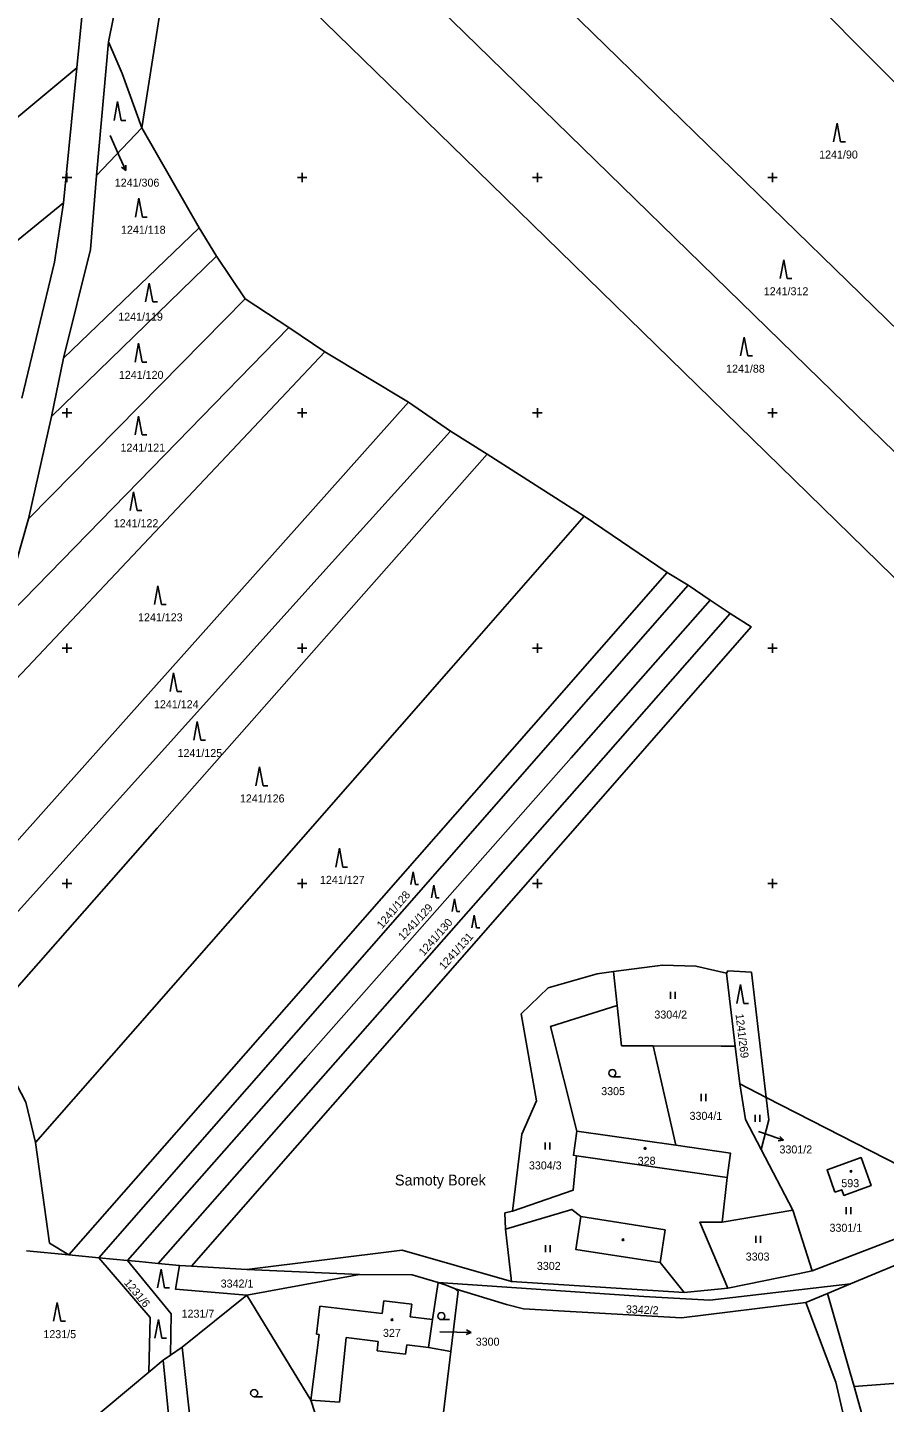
# Model space of a CAD drawing. Extents: x -776734 to -748832, y -1118122 to -976986.
# Drawn here: x -751708.4 to -751526.2, y -1115510.2 to -1115218.2 of the extents above; entities that cross this region are included whole.
import ezdxf

# ---------------------------------------------------------------- set-up
doc = ezdxf.new("R2010")
doc.units = 0
for name, color, linetype in [('KM_Hranice obce', 7, 'Continuous'), ('KM_Hranice parcel', 7, 'Continuous'), ('KM_Parcelní čísla', 7, 'Continuous'), ('KM_Pop  PČ popisy', 7, 'Continuous'), ('KM_Vnitřní kresba', 7, 'Continuous'), ('KM_Značky budov', 7, 'Continuous'), ('KM_Značky kultur', 7, 'Continuous'), ('Level 61 Křížky', 7, 'Continuous')]:
    doc.layers.add(name, color=color, linetype=linetype)

msp = doc.modelspace()

# ---------------------------------------------------------------- linework, layer by layer
at = {"layer": 'KM_Hranice obce'}
for p, q in [((-751557.93, -1115434.57), (-751559.8, -1115419.02)), ((-751557.93, -1115434.57), (-751559.8, -1115419.02)), ((-751556.98, -1115442.51), (-751557.93, -1115434.57)), ((-751556.98, -1115442.51), (-751557.93, -1115434.57)), ((-751556.98, -1115442.51), (-751551.33, -1115445.41)), ((-751556.98, -1115442.51), (-751551.33, -1115445.41)), ((-751551.33, -1115445.41), (-751506.08, -1115468.61)), ((-751551.33, -1115445.41), (-751506.08, -1115468.61)), ((-751606.8, -1115473.42), (-751605.51, -1115484.51)), ((-751606.8, -1115473.42), (-751605.51, -1115484.51)), ((-751661.75, -1115481.95), (-751628.73, -1115477.88)), ((-751661.75, -1115481.95), (-751628.73, -1115477.88)), ((-751628.73, -1115477.88), (-751605.51, -1115484.51)), ((-751628.73, -1115477.88), (-751605.51, -1115484.51)), ((-751676.07, -1115481.13), (-751673.54, -1115481.27)), ((-751676.07, -1115481.13), (-751673.54, -1115481.27)), ((-751661.75, -1115481.95), (-751673.54, -1115481.27)), ((-751661.75, -1115481.95), (-751673.54, -1115481.27)), ((-751675.5, -1115498.46), (-751661.76, -1115487.42)), ((-751675.5, -1115498.46), (-751661.76, -1115487.42)), ((-751677.97, -1115500.14), (-751675.5, -1115498.46)), ((-751677.97, -1115500.14), (-751675.5, -1115498.46)), ((-751682.56, -1115503.75), (-751679.54, -1115501.22)), ((-751682.56, -1115503.75), (-751679.54, -1115501.22)), ((-751679.54, -1115501.22), (-751677.97, -1115500.14)), ((-751679.54, -1115501.22), (-751677.97, -1115500.14))]:
    msp.add_line(p, q, dxfattribs=at)
for points in [[(-751559.8, -1115419.02), (-751566.3, -1115417.52), (-751573.42, -1115417.33), (-751583.84, -1115418.7)], [(-751559.8, -1115419.02), (-751566.3, -1115417.52), (-751573.42, -1115417.33), (-751583.84, -1115418.7)], [(-751605.29, -1115469.59), (-751603.3, -1115453.25), (-751600.16, -1115446.16), (-751603.44, -1115427.69), (-751597.72, -1115422.18), (-751587.26, -1115419.15), (-751583.84, -1115418.7)], [(-751605.29, -1115469.59), (-751603.3, -1115453.25), (-751600.16, -1115446.16), (-751603.44, -1115427.69), (-751597.72, -1115422.18), (-751587.26, -1115419.15), (-751583.84, -1115418.7)], [(-751605.29, -1115469.59), (-751606.9, -1115469.96), (-751606.8, -1115473.42)], [(-751605.29, -1115469.59), (-751606.9, -1115469.96), (-751606.8, -1115473.42)], [(-751676.07, -1115481.13), (-751676.95, -1115486.13), (-751661.76, -1115487.42)], [(-751676.07, -1115481.13), (-751676.95, -1115486.13), (-751661.76, -1115487.42)], [(-751704.37, -1115522.93), (-751696.38, -1115515.34), (-751682.56, -1115503.75)], [(-751704.37, -1115522.93), (-751696.38, -1115515.34), (-751682.56, -1115503.75)]]:
    msp.add_lwpolyline(points, dxfattribs=at)
at = {"layer": 'KM_Hranice parcel'}
for p, q in [((-751695.96, -1115207.1), (-751697.9, -1115226.76)), ((-751693.71, -1115249.59), (-751691.19, -1115221.19)), ((-751697.9, -1115226.76), (-751700.74, -1115255.4)), ((-751684.06, -1115239.48), (-751693.71, -1115249.59)), ((-751671.87, -1115260.75), (-751684.06, -1115239.48)), ((-751700.75, -1115288.37), (-751671.87, -1115260.75)), ((-751668.19, -1115266.74), (-751671.87, -1115260.75)), ((-751703.29, -1115300.77), (-751668.19, -1115266.74)), ((-751662.09, -1115275.81), (-751668.19, -1115266.74)), ((-751652.8, -1115281.88), (-751662.09, -1115275.81)), ((-751645.18, -1115287.07), (-751652.8, -1115281.88)), ((-751703.29, -1115300.77), (-751700.75, -1115288.37)), ((-751627.38, -1115297.73), (-751645.18, -1115287.07)), ((-751618.49, -1115303.91), (-751627.38, -1115297.73)), ((-751708.2, -1115322.53), (-751703.29, -1115300.77)), ((-751610.66, -1115308.78), (-751618.49, -1115303.91)), ((-751590.04, -1115321.99), (-751610.66, -1115308.78)), ((-751714.69, -1115345.27), (-751708.2, -1115322.53)), ((-751572.38, -1115333.92), (-751590.04, -1115321.99)), ((-751567.96, -1115336.59), (-751572.38, -1115333.92)), ((-751563.25, -1115339.79), (-751567.96, -1115336.59)), ((-751558.99, -1115342.67), (-751563.25, -1115339.79)), ((-751583.84, -1115418.7), (-751583.04, -1115425.93)), ((-751559.51, -1115418.55), (-751559.8, -1115419.02)), ((-751575.36, -1115434.48), (-751570.55, -1115455.6)), ((-751570.55, -1115455.6), (-751591.61, -1115452.56)), ((-751545.69, -1115469.37), (-751552.42, -1115456.49)), ((-751545.69, -1115469.37), (-751560.72, -1115471.93)), ((-751541.61, -1115482.29), (-751545.69, -1115469.37)), ((-751506.08, -1115468.61), (-751541.61, -1115482.29)), ((-751533.42, -1115485.03), (-751496.3, -1115469.51)), ((-751708.59, -1115477.98), (-751699.58, -1115478.87)), ((-751699.58, -1115478.87), (-751693.2, -1115479.48)), ((-751693.2, -1115479.48), (-751687.14, -1115480.07)), ((-751680.58, -1115480.7), (-751676.07, -1115481.13)), ((-751637.78, -1115483.06), (-751661.75, -1115481.95)), ((-751637.78, -1115483.06), (-751661.76, -1115487.42)), ((-751605.51, -1115484.51), (-751568.81, -1115486.87)), ((-751538.31, -1115487.08), (-751533.42, -1115485.03)), ((-751568.81, -1115486.87), (-751559.51, -1115485.93)), ((-751538.31, -1115487.08), (-751542.92, -1115489.01)), ((-751489.8, -1115503.52), (-751532.66, -1115506.86))]:
    msp.add_line(p, q, dxfattribs=at)
for points in [[(-751396.88, -1115357.36), (-751455.66, -1115298.4), (-751517.85, -1115236.02), (-751585.93, -1115167.72), (-751646.49, -1115106.97)], [(-751661.35, -1115148.11), (-751601.74, -1115206.16), (-751534.09, -1115272.02), (-751481.49, -1115323.24), (-751413.91, -1115389.05)], [(-751669.82, -1115166.34), (-751607.26, -1115227.27), (-751542.69, -1115290.14), (-751499.9, -1115331.82), (-751421.37, -1115408.28)], [(-751691.19, -1115221.19), (-751687.13, -1115201.26), (-751678.35, -1115184.67)], [(-751684.06, -1115239.48), (-751677.31, -1115196.13), (-751674.84, -1115188.09)], [(-751433.56, -1115423.29), (-751518.5, -1115340.49), (-751551.38, -1115308.44), (-751612.82, -1115248.55), (-751674.84, -1115188.09)], [(-751691.19, -1115221.19), (-751688.24, -1115227.91), (-751684.06, -1115239.48)], [(-751697.9, -1115226.76), (-751731.21, -1115254.39), (-751799.51, -1115311.05), (-751835.29, -1115340.73)], [(-751700.75, -1115288.37), (-751694.99, -1115265.33), (-751693.71, -1115249.59)], [(-751825.07, -1115356.13), (-751789.36, -1115327.19), (-751716.62, -1115268.27), (-751700.74, -1115255.4)], [(-751700.74, -1115255.4), (-751702.63, -1115267.99), (-751709.62, -1115296.92)], [(-751708.2, -1115322.53), (-751684.62, -1115298.64), (-751662.09, -1115275.81)], [(-751714.69, -1115345.27), (-751676.59, -1115306.24), (-751652.8, -1115281.88)], [(-751720.26, -1115366.54), (-751669.57, -1115312.88), (-751645.18, -1115287.07)], [(-751723.98, -1115405.96), (-751704.43, -1115384.05), (-751654.07, -1115327.64), (-751627.38, -1115297.73)], [(-751721.75, -1115418.48), (-751692.61, -1115386.14), (-751645.58, -1115333.96), (-751618.49, -1115303.91)], [(-751717.48, -1115429.77), (-751680.8, -1115388.23), (-751637.93, -1115339.66), (-751610.66, -1115308.78)], [(-751706.72, -1115455.03), (-751661.77, -1115403.78), (-751618.34, -1115354.25), (-751590.04, -1115321.99)], [(-751699.58, -1115478.87), (-751653.33, -1115426.16), (-751601.34, -1115366.91), (-751572.38, -1115333.92)], [(-751693.2, -1115479.48), (-751651.27, -1115431.64), (-751597.22, -1115369.98), (-751567.96, -1115336.59)], [(-751687.14, -1115480.07), (-751649.2, -1115437.11), (-751592.83, -1115373.29), (-751563.25, -1115339.79)], [(-751680.58, -1115480.7), (-751647.1, -1115442.69), (-751589.01, -1115376.75), (-751558.99, -1115342.67)], [(-751673.54, -1115481.27), (-751643.47, -1115446.98), (-751585.05, -1115380.33), (-751554.51, -1115345.5), (-751558.99, -1115342.67)], [(-751551.33, -1115445.41), (-751554.49, -1115418.82), (-751559.51, -1115418.55)], [(-751591.61, -1115452.56), (-751597.18, -1115430.33), (-751583.04, -1115425.93)], [(-751583.04, -1115425.93), (-751582.09, -1115434.45), (-751575.36, -1115434.48)], [(-751706.72, -1115455.03), (-751708.75, -1115446.46), (-751717.48, -1115429.77)], [(-751557.93, -1115434.57), (-751560.94, -1115434.55), (-751575.36, -1115434.48)], [(-751552.42, -1115456.49), (-751555.74, -1115450.14), (-751556.98, -1115442.51)], [(-751551.33, -1115445.41), (-751550.77, -1115450.16), (-751552.42, -1115456.49)], [(-751591.61, -1115452.56), (-751592.35, -1115457.71), (-751591.68, -1115457.81), (-751592.39, -1115465.15), (-751605.29, -1115469.59)], [(-751699.58, -1115478.87), (-751703.72, -1115476.38), (-751706.72, -1115455.03)], [(-751560.72, -1115471.93), (-751559.66, -1115462.42), (-751558.92, -1115457.27), (-751570.55, -1115455.6)], [(-751536.73, -1115465.54), (-751535.28, -1115465.03), (-751534.83, -1115466.23), (-751529.05, -1115464.14), (-751531.18, -1115458.19), (-751538.4, -1115460.79), (-751536.73, -1115465.54)], [(-751606.8, -1115473.42), (-751592.68, -1115469.2), (-751590.75, -1115470.74), (-751591.83, -1115477.7), (-751573.9, -1115480.5), (-751568.81, -1115486.87)], [(-751559.51, -1115485.93), (-751565.43, -1115471.91), (-751560.72, -1115471.93)], [(-751682.56, -1115503.75), (-751682.33, -1115492.15), (-751693.2, -1115479.48)], [(-751687.14, -1115480.07), (-751684.64, -1115480.31), (-751680.58, -1115480.7)], [(-751677.97, -1115500.14), (-751677.83, -1115491.36), (-751687.14, -1115480.07)], [(-751621.12, -1115484.77), (-751626.63, -1115483.14), (-751637.78, -1115483.06)], [(-751618.4, -1115499.39), (-751623.12, -1115498.57), (-751622.32, -1115492.56), (-751621.12, -1115484.77)], [(-751617.46, -1115486.07), (-751619.36, -1115485.29), (-751621.12, -1115484.77)], [(-751533.42, -1115485.03), (-751563.32, -1115488.5), (-751577.34, -1115487.74), (-751621.12, -1115484.77)], [(-751559.51, -1115485.93), (-751544.55, -1115482.89), (-751541.61, -1115482.29)], [(-751661.76, -1115487.42), (-751648.15, -1115509.72), (-751643.88, -1115522.84), (-751640.11, -1115523.35), (-751633.12, -1115524.3)], [(-751618.4, -1115499.39), (-751616.86, -1115486.58), (-751617.46, -1115486.07)], [(-751542.92, -1115489.01), (-751569.33, -1115492.21), (-751602.93, -1115490.35), (-751606.57, -1115489.39), (-751617.46, -1115486.07)], [(-751532.66, -1115506.86), (-751533.48, -1115503.93), (-751538.31, -1115487.08)], [(-751551.51, -1115599.11), (-751548.99, -1115593.41), (-751538.03, -1115566.91), (-751532.55, -1115538.63), (-751533.28, -1115519.99), (-751536.54, -1115505.91), (-751542.92, -1115489.01)], [(-751675.5, -1115498.46), (-751673.41, -1115517.8), (-751631.48, -1115543.6)], [(-751633.12, -1115524.3), (-751626.68, -1115525.16), (-751621.58, -1115525.85), (-751618.4, -1115499.39)], [(-751632.22, -1115548.8), (-751677.53, -1115521.34), (-751679.54, -1115501.22)], [(-751534.57, -1115567.55), (-751529.01, -1115537.55), (-751529.62, -1115517.73), (-751532.66, -1115506.86)]]:
    msp.add_lwpolyline(points, dxfattribs=at)
at = {"layer": 'KM_Pop  PČ popisy'}
for p, q in [((-751690.82, -1115241.11), (-751688.73, -1115245.79)), ((-751688.73, -1115245.79), (-751687.509, -1115248.532)), ((-751687.509, -1115248.532), (-751688.374, -1115247.82)), ((-751687.509, -1115248.532), (-751687.459, -1115247.413)), ((-751552.96, -1115452.65), (-751550.52, -1115453.52)), ((-751550.52, -1115453.52), (-751547.683, -1115454.497)), ((-751547.683, -1115454.497), (-751548.792, -1115454.644)), ((-751547.683, -1115454.497), (-751548.466, -1115453.698)), ((-751620.71, -1115495.22), (-751617.1, -1115495.27)), ((-751617.1, -1115495.27), (-751614.099, -1115495.322)), ((-751614.099, -1115495.322), (-751615.11, -1115495.806)), ((-751614.099, -1115495.322), (-751615.092, -1115494.804))]:
    msp.add_line(p, q, dxfattribs=at)
at = {"layer": 'KM_Vnitřní kresba'}
for p, q in [((-751591.68, -1115457.81), (-751559.66, -1115462.42)), ((-751590.75, -1115470.74), (-751572.84, -1115473.52)), ((-751572.84, -1115473.52), (-751573.9, -1115480.5)), ((-751646.21, -1115489.74), (-751646.95, -1115495.69)), ((-751632.98, -1115491.3), (-751646.21, -1115489.74)), ((-751632.67, -1115488.66), (-751632.98, -1115491.3)), ((-751626.71, -1115489.36), (-751632.67, -1115488.66)), ((-751627.02, -1115492), (-751626.71, -1115489.36)), ((-751622.32, -1115492.56), (-751627.02, -1115492)), ((-751646.4, -1115495.76), (-751648.15, -1115509.72)), ((-751646.95, -1115495.69), (-751646.4, -1115495.76)), ((-751642.07, -1115510.15), (-751640.63, -1115496.42)), ((-751640.63, -1115496.42), (-751633.82, -1115497.25)), ((-751633.82, -1115497.25), (-751634.06, -1115499.24)), ((-751634.06, -1115499.24), (-751628, -1115499.98)), ((-751628, -1115499.98), (-751627.76, -1115498)), ((-751627.76, -1115498), (-751623.12, -1115498.57)), ((-751648.15, -1115509.72), (-751642.07, -1115510.15))]:
    msp.add_line(p, q, dxfattribs=at)
at = {"layer": 'KM_Značky budov'}
for centre in [(-751577.0868, -1115456.2592), (-751533.3268, -1115461.1292), (-751581.7968, -1115475.6592), (-751630.9168, -1115492.6592)]:
    msp.add_circle(centre, 0.175, dxfattribs=at)
at = {"layer": 'KM_Značky kultur'}
for p, q in [((-751689.25, -1115233.89), (-751690, -1115237.89)), ((-751688.5, -1115237.89), (-751689.25, -1115233.89)), ((-751688.5, -1115237.89), (-751687.504, -1115237.89)), ((-751536.27, -1115238.45), (-751537.02, -1115242.45)), ((-751535.52, -1115242.45), (-751536.27, -1115238.45)), ((-751535.52, -1115242.45), (-751534.524, -1115242.45)), ((-751684.7, -1115254.42), (-751685.45, -1115258.42)), ((-751683.95, -1115258.42), (-751684.7, -1115254.42)), ((-751683.95, -1115258.42), (-751682.954, -1115258.42)), ((-751547.62, -1115267.49), (-751548.37, -1115271.49)), ((-751546.87, -1115271.49), (-751547.62, -1115267.49)), ((-751546.87, -1115271.49), (-751545.874, -1115271.49)), ((-751682.53, -1115272.47), (-751683.28, -1115276.47)), ((-751681.78, -1115276.47), (-751682.53, -1115272.47)), ((-751681.78, -1115276.47), (-751680.784, -1115276.47)), ((-751684.77, -1115285.25), (-751685.52, -1115289.25)), ((-751684.02, -1115289.25), (-751684.77, -1115285.25)), ((-751556.03, -1115283.93), (-751556.78, -1115287.93)), ((-751555.28, -1115287.93), (-751556.03, -1115283.93)), ((-751684.02, -1115289.25), (-751683.024, -1115289.25)), ((-751555.28, -1115287.93), (-751554.284, -1115287.93)), ((-751684.77, -1115300.7), (-751685.52, -1115304.7)), ((-751684.02, -1115304.7), (-751684.77, -1115300.7)), ((-751684.02, -1115304.7), (-751683.024, -1115304.7)), ((-751685.82, -1115316.76), (-751686.57, -1115320.76)), ((-751685.07, -1115320.76), (-751685.82, -1115316.76)), ((-751685.07, -1115320.76), (-751684.074, -1115320.76)), ((-751680.65, -1115336.75), (-751681.4, -1115340.75)), ((-751679.9, -1115340.75), (-751680.65, -1115336.75)), ((-751679.9, -1115340.75), (-751678.904, -1115340.75)), ((-751677.34, -1115355.21), (-751678.09, -1115359.21)), ((-751676.59, -1115359.21), (-751677.34, -1115355.21)), ((-751676.59, -1115359.21), (-751675.594, -1115359.21)), ((-751672.29, -1115365.57), (-751673.04, -1115369.57)), ((-751671.54, -1115369.57), (-751672.29, -1115365.57)), ((-751671.54, -1115369.57), (-751670.544, -1115369.57)), ((-751659.07, -1115375.22), (-751659.82, -1115379.22)), ((-751658.32, -1115379.22), (-751659.07, -1115375.22)), ((-751658.32, -1115379.22), (-751657.324, -1115379.22)), ((-751642.08, -1115392.51), (-751642.83, -1115396.51)), ((-751641.33, -1115396.51), (-751642.08, -1115392.51)), ((-751641.33, -1115396.51), (-751640.334, -1115396.51)), ((-751626.41, -1115397.51), (-751626.912, -1115400.19)), ((-751625.908, -1115400.19), (-751626.41, -1115397.51)), ((-751625.908, -1115400.19), (-751625.24, -1115400.19)), ((-751622.02, -1115400.34), (-751622.522, -1115403.02)), ((-751621.518, -1115403.02), (-751622.02, -1115400.34)), ((-751621.518, -1115403.02), (-751620.85, -1115403.02)), ((-751617.63, -1115403.27), (-751618.132, -1115405.95)), ((-751617.128, -1115405.95), (-751617.63, -1115403.27)), ((-751617.128, -1115405.95), (-751616.46, -1115405.95)), ((-751613.43, -1115406.69), (-751613.932, -1115409.37)), ((-751612.928, -1115409.37), (-751613.43, -1115406.69)), ((-751612.928, -1115409.37), (-751612.26, -1115409.37)), ((-751571.681, -1115424.47), (-751571.681, -1115422.97)), ((-751570.68, -1115424.47), (-751570.68, -1115422.97)), ((-751556.84, -1115421.45), (-751557.59, -1115425.45)), ((-751556.09, -1115425.45), (-751556.84, -1115421.45)), ((-751556.09, -1115425.45), (-751555.094, -1115425.45)), ((-751584.043, -1115441.02), (-751582.293, -1115441.02)), ((-751565.201, -1115446.19), (-751565.201, -1115444.69)), ((-751564.2, -1115446.19), (-751564.2, -1115444.69)), ((-751553.671, -1115450.63), (-751553.671, -1115449.13)), ((-751552.67, -1115450.63), (-751552.67, -1115449.13)), ((-751598.371, -1115456.52), (-751598.371, -1115455.02)), ((-751597.37, -1115456.52), (-751597.37, -1115455.02)), ((-751534.361, -1115470.21), (-751534.361, -1115468.71)), ((-751533.36, -1115470.21), (-751533.36, -1115468.71)), ((-751553.571, -1115476.34), (-751553.571, -1115474.84)), ((-751552.57, -1115476.34), (-751552.57, -1115474.84)), ((-751598.251, -1115478.29), (-751598.251, -1115476.79)), ((-751597.25, -1115478.29), (-751597.25, -1115476.79)), ((-751679.98, -1115481.88), (-751680.73, -1115485.88)), ((-751679.23, -1115485.88), (-751679.98, -1115481.88)), ((-751679.23, -1115485.88), (-751678.234, -1115485.88)), ((-751702.08, -1115488.97), (-751702.83, -1115492.97)), ((-751701.33, -1115492.97), (-751702.08, -1115488.97)), ((-751701.33, -1115492.97), (-751700.334, -1115492.97)), ((-751680.57, -1115492.56), (-751681.32, -1115496.56)), ((-751679.82, -1115496.56), (-751680.57, -1115492.56)), ((-751620.413, -1115492.62), (-751618.663, -1115492.62)), ((-751679.82, -1115496.56), (-751678.824, -1115496.56)), ((-751660.203, -1115508.99), (-751658.453, -1115508.99))]:
    msp.add_line(p, q, dxfattribs=at)
for centre in [(-751584.0429, -1115440.2698), (-751620.4129, -1115491.8698), (-751660.2029, -1115508.2398)]:
    msp.add_circle(centre, 0.75, dxfattribs=at)
at = {"layer": 'Level 61 Křížky'}
for p, q in [((-751701, -1115250), (-751699, -1115250)), ((-751700, -1115250), (-751700, -1115249)), ((-751700, -1115251), (-751700, -1115250)), ((-751651, -1115250), (-751649, -1115250)), ((-751650, -1115250), (-751650, -1115249)), ((-751650, -1115251), (-751650, -1115250)), ((-751601, -1115250), (-751599, -1115250)), ((-751600, -1115250), (-751600, -1115249)), ((-751600, -1115251), (-751600, -1115250)), ((-751551, -1115250), (-751549, -1115250)), ((-751550, -1115250), (-751550, -1115249)), ((-751550, -1115251), (-751550, -1115250)), ((-751701, -1115300), (-751699, -1115300)), ((-751700, -1115300), (-751700, -1115299)), ((-751700, -1115301), (-751700, -1115300)), ((-751651, -1115300), (-751649, -1115300)), ((-751650, -1115300), (-751650, -1115299)), ((-751650, -1115301), (-751650, -1115300)), ((-751601, -1115300), (-751599, -1115300)), ((-751600, -1115300), (-751600, -1115299)), ((-751600, -1115301), (-751600, -1115300)), ((-751551, -1115300), (-751549, -1115300)), ((-751550, -1115300), (-751550, -1115299)), ((-751550, -1115301), (-751550, -1115300)), ((-751701, -1115350), (-751699, -1115350)), ((-751700, -1115350), (-751700, -1115349)), ((-751700, -1115351), (-751700, -1115350)), ((-751651, -1115350), (-751649, -1115350)), ((-751650, -1115350), (-751650, -1115349)), ((-751650, -1115351), (-751650, -1115350)), ((-751601, -1115350), (-751599, -1115350)), ((-751600, -1115350), (-751600, -1115349)), ((-751600, -1115351), (-751600, -1115350)), ((-751551, -1115350), (-751549, -1115350)), ((-751550, -1115350), (-751550, -1115349)), ((-751550, -1115351), (-751550, -1115350)), ((-751701, -1115400), (-751699, -1115400)), ((-751700, -1115400), (-751700, -1115399)), ((-751700, -1115401), (-751700, -1115400)), ((-751651, -1115400), (-751649, -1115400)), ((-751650, -1115400), (-751650, -1115399)), ((-751650, -1115401), (-751650, -1115400)), ((-751601, -1115400), (-751599, -1115400)), ((-751600, -1115400), (-751600, -1115399)), ((-751600, -1115401), (-751600, -1115400)), ((-751551, -1115400), (-751549, -1115400)), ((-751550, -1115400), (-751550, -1115399)), ((-751550, -1115401), (-751550, -1115400))]:
    msp.add_line(p, q, dxfattribs=at)

# ---------------------------------------------------------------- texts
at = {"layer": 'KM_Parcelní čísla'}
for s, p in [('1241/90', (-751540.09, -1115246)), ('1241/306', (-751689.84, -1115251.968)), ('1241/118', (-751688.51, -1115261.97)), ('1241/312', (-751551.86, -1115275.04)), ('1241/119', (-751689.1, -1115280.44)), ('1241/120', (-751688.96, -1115292.8)), ('1241/88', (-751559.87, -1115291.48)), ('1241/121', (-751688.62, -1115308.25)), ('1241/122', (-751690.05, -1115324.31)), ('1241/123', (-751684.89, -1115344.3)), ('1241/124', (-751681.5, -1115362.76)), ('1241/125', (-751676.49, -1115373.12)), ('1241/126', (-751663.23, -1115382.77)), ('1241/127', (-751646.21, -1115400.06)), ('3304/2', (-751575.12, -1115428.67)), ('3305', (-751586.43, -1115444.94)), ('3304/1', (-751567.64, -1115450.19)), ('3301/2', (-751548.527, -1115457.32)), ('328', (-751578.67, -1115459.73)), ('3304/3', (-751601.79, -1115460.72)), ('593', (-751535.375, -1115464.49)), ('3301/1', (-751537.887, -1115473.96)), ('3303', (-751555.7, -1115480.08)), ('3302', (-751600.1, -1115482.06)), ('3342/1', (-751667.32, -1115485.81)), ('1231/7', (-751675.63, -1115492.21)), ('1231/5', (-751705.01, -1115496.56)), ('327', (-751632.82, -1115496.29)), ('3300', (-751613.1, -1115498.158))]:
    msp.add_text(s, height=1.7, dxfattribs=at).set_placement(p)
for s, rotation, p in [('1241/128', 50, (-751632.988, -1115409.716)), ('1241/129', 47, (-751628.528, -1115412.189)), ('1241/130', 49, (-751624.108, -1115415.487)), ('1241/131', 48, (-751619.828, -1115418.428)), ('1241/269', 277, (-751557.883, -1115427.753)), ('1231/6', 310, (-751687.961, -1115484.876)), ('3342/2', 358, (-751581.199, -1115491.259))]:
    msp.add_text(s, height=1.7, rotation=rotation, dxfattribs=at).set_placement(p)
at = {"layer": 'KM_Pop  PČ popisy'}
msp.add_text('Samoty Borek', height=2.299998, dxfattribs=at).set_placement((-751630.279, -1115464.127))

doc.saveas('drawing.dxf')
